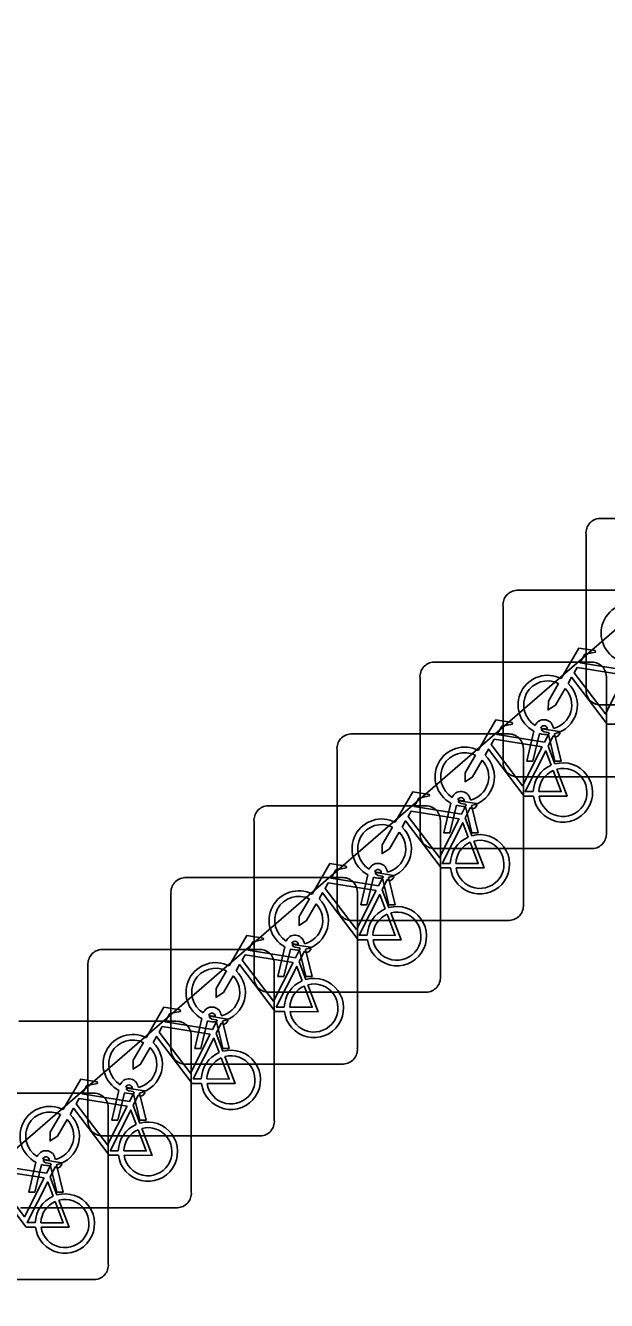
# Model space of a CAD drawing. Extents: x 157466 to 158888, y 383063 to 384677.
# Drawn here: x 157994.29 to 157997.4, y 383886.36 to 383893.2 of the extents above; entities that cross this region are included whole.
import ezdxf

# ---------------------------------------------------------------- set-up
doc = ezdxf.new("R2010")
doc.units = 0
doc.layers.add('IMGEO_Fietsenrek', color=7, linetype='Continuous')
doc.layers.add('IMGEO_Parkeervlak_halfverhard', color=7, linetype='Continuous')

msp = doc.modelspace()

# ---------------------------------------------------------------- linework, layer by layer
at = {"layer": 'IMGEO_Fietsenrek'}
for p, q in [((157997.3659, 383890.5535), (157998.2068, 383890.5535)), ((157998.2068, 383890.5535), (157997.3659, 383890.5535)), ((157997.2915, 383889.6289), (157997.2915, 383890.4698)), ((157997.2915, 383890.4698), (157997.2915, 383889.6289)), ((157996.9209, 383890.1685), (157997.7618, 383890.1685)), ((157997.7618, 383890.1685), (157996.9209, 383890.1685)), ((157996.8465, 383889.2439), (157996.8465, 383890.0848)), ((157996.8465, 383890.0848), (157996.8465, 383889.2439)), ((157996.4759, 383889.7835), (157997.3168, 383889.7835)), ((157997.3168, 383889.7835), (157996.4759, 383889.7835)), ((157996.4015, 383888.8589), (157996.4015, 383889.6998)), ((157996.4015, 383889.6998), (157996.4015, 383888.8589)), ((157997.4005, 383889.7091), (157997.4005, 383888.8682)), ((157997.4005, 383888.8682), (157997.4005, 383889.7091)), ((157998.2161, 383889.5545), (157997.3752, 383889.5545)), ((157997.3752, 383889.5545), (157998.2161, 383889.5545)), ((157996.9735, 383889.2533), (157997.0118, 383889.4133)), ((157997.0839, 383889.4249), (157997.0829, 383889.4292)), ((157997.1146, 383889.4364), (157997.1164, 383889.4285)), ((157996.0309, 383889.3985), (157996.8718, 383889.3985)), ((157996.8718, 383889.3985), (157996.0309, 383889.3985)), ((157997.0422, 383889.4011), (157997.0069, 383889.2533)), ((157997.125, 383889.2533), (157997.0911, 383889.395)), ((157997.1234, 383889.3993), (157997.1584, 383889.2533)), ((157995.9565, 383888.4739), (157995.9565, 383889.3148)), ((157995.9565, 383889.3148), (157995.9565, 383888.4739)), ((157996.9555, 383889.3241), (157996.9555, 383888.4832)), ((157996.9555, 383888.4832), (157996.9555, 383889.3241)), ((157997.0882, 383889.3332), (157997.1245, 383889.238)), ((157997.0069, 383889.2533), (157996.9735, 383889.2533)), ((157997.1584, 383889.2533), (157997.125, 383889.2533)), ((157997.7711, 383889.1695), (157996.9302, 383889.1695)), ((157996.9302, 383889.1695), (157997.7711, 383889.1695)), ((157995.5859, 383889.0135), (157996.4268, 383889.0135)), ((157996.4268, 383889.0135), (157995.5859, 383889.0135)), ((157996.5285, 383888.8683), (157996.5668, 383889.0283)), ((157996.5972, 383889.0161), (157996.5619, 383888.8683)), ((157996.6389, 383889.0399), (157996.6379, 383889.0442)), ((157996.68, 383888.8683), (157996.6461, 383889.01)), ((157996.6696, 383889.0514), (157996.6714, 383889.0435)), ((157996.6784, 383889.0143), (157996.7134, 383888.8683)), ((157995.5115, 383888.0889), (157995.5115, 383888.9298)), ((157995.5115, 383888.9298), (157995.5115, 383888.0889)), ((157996.5105, 383888.9391), (157996.5105, 383888.0982)), ((157996.5105, 383888.0982), (157996.5105, 383888.9391)), ((157996.6432, 383888.9482), (157996.6795, 383888.853)), ((157996.5619, 383888.8683), (157996.5285, 383888.8683)), ((157996.7134, 383888.8683), (157996.68, 383888.8683)), ((157997.3261, 383888.7845), (157996.4852, 383888.7845)), ((157996.4852, 383888.7845), (157997.3261, 383888.7845)), ((157996.1939, 383888.6549), (157996.1929, 383888.6592)), ((157996.2246, 383888.6664), (157996.2264, 383888.6585)), ((157995.1409, 383888.6285), (157995.9818, 383888.6285)), ((157995.9818, 383888.6285), (157995.1409, 383888.6285)), ((157996.0835, 383888.4833), (157996.1218, 383888.6433)), ((157996.1522, 383888.6311), (157996.1169, 383888.4833)), ((157996.235, 383888.4833), (157996.2011, 383888.625)), ((157996.2334, 383888.6293), (157996.2684, 383888.4833)), ((157995.0665, 383887.7039), (157995.0665, 383888.5448)), ((157995.0665, 383888.5448), (157995.0665, 383887.7039)), ((157996.0655, 383888.5541), (157996.0655, 383887.7132)), ((157996.0655, 383887.7132), (157996.0655, 383888.5541)), ((157996.1982, 383888.5632), (157996.2345, 383888.468)), ((157996.1169, 383888.4833), (157996.0835, 383888.4833)), ((157996.2684, 383888.4833), (157996.235, 383888.4833)), ((157996.8811, 383888.3995), (157996.0402, 383888.3995)), ((157996.0402, 383888.3995), (157996.8811, 383888.3995)), ((157994.6959, 383888.2435), (157995.5368, 383888.2435)), ((157995.5368, 383888.2435), (157994.6959, 383888.2435)), ((157995.6385, 383888.0983), (157995.6768, 383888.2583)), ((157995.7072, 383888.2461), (157995.6719, 383888.0983)), ((157995.7489, 383888.2699), (157995.7479, 383888.2742)), ((157995.7796, 383888.2814), (157995.7814, 383888.2735)), ((157995.7884, 383888.2443), (157995.8234, 383888.0983)), ((157995.7532, 383888.1782), (157995.7895, 383888.083)), ((157995.79, 383888.0983), (157995.7561, 383888.24)), ((157994.6215, 383887.3189), (157994.6215, 383888.1598)), ((157994.6215, 383888.1598), (157994.6215, 383887.3189)), ((157995.6205, 383888.1691), (157995.6205, 383887.3282)), ((157995.6205, 383887.3282), (157995.6205, 383888.1691)), ((157995.6719, 383888.0983), (157995.6385, 383888.0983)), ((157995.8234, 383888.0983), (157995.79, 383888.0983)), ((157996.4361, 383888.0145), (157995.5952, 383888.0145)), ((157995.5952, 383888.0145), (157996.4361, 383888.0145)), ((157994.2509, 383887.8585), (157995.0918, 383887.8585)), ((157995.0918, 383887.8585), (157994.2509, 383887.8585)), ((157995.1935, 383887.7133), (157995.2318, 383887.8733)), ((157995.2622, 383887.8611), (157995.2269, 383887.7133)), ((157995.3039, 383887.8849), (157995.3029, 383887.8892)), ((157995.345, 383887.7133), (157995.3111, 383887.855)), ((157995.3346, 383887.8964), (157995.3364, 383887.8885)), ((157995.3434, 383887.8593), (157995.3784, 383887.7133)), ((157995.1755, 383887.7841), (157995.1755, 383886.9432)), ((157995.1755, 383886.9432), (157995.1755, 383887.7841)), ((157995.3082, 383887.7932), (157995.3445, 383887.698)), ((157995.2269, 383887.7133), (157995.1935, 383887.7133)), ((157995.3784, 383887.7133), (157995.345, 383887.7133)), ((157995.9911, 383887.6295), (157995.1502, 383887.6295)), ((157995.1502, 383887.6295), (157995.9911, 383887.6295)), ((157994.8589, 383887.4999), (157994.8579, 383887.5042)), ((157994.8896, 383887.5114), (157994.8914, 383887.5035)), ((157993.8059, 383887.4735), (157994.6468, 383887.4735)), ((157994.6468, 383887.4735), (157993.8059, 383887.4735)), ((157994.7485, 383887.3283), (157994.7868, 383887.4883)), ((157994.8172, 383887.4761), (157994.7819, 383887.3283)), ((157994.9, 383887.3283), (157994.8661, 383887.47)), ((157994.8984, 383887.4743), (157994.9334, 383887.3283)), ((157994.7305, 383887.3991), (157994.7305, 383886.5582)), ((157994.7305, 383886.5582), (157994.7305, 383887.3991)), ((157994.8632, 383887.4082), (157994.8995, 383887.313)), ((157994.7819, 383887.3283), (157994.7485, 383887.3283)), ((157994.9334, 383887.3283), (157994.9, 383887.3283)), ((157995.5461, 383887.2445), (157994.7052, 383887.2445)), ((157994.7052, 383887.2445), (157995.5461, 383887.2445)), ((157994.3035, 383886.9433), (157994.3418, 383887.1033)), ((157994.3722, 383887.0911), (157994.3369, 383886.9433)), ((157994.4139, 383887.1149), (157994.4129, 383887.1192)), ((157994.455, 383886.9433), (157994.4211, 383887.085)), ((157994.4446, 383887.1264), (157994.4464, 383887.1185)), ((157994.4534, 383887.0893), (157994.4884, 383886.9433)), ((157994.4182, 383887.0232), (157994.4545, 383886.928)), ((157994.3369, 383886.9433), (157994.3035, 383886.9433)), ((157994.4884, 383886.9433), (157994.455, 383886.9433)), ((157995.1011, 383886.8595), (157994.2602, 383886.8595)), ((157994.2602, 383886.8595), (157995.1011, 383886.8595)), ((157994.6561, 383886.4745), (157993.8152, 383886.4745)), ((157993.8152, 383886.4745), (157994.6561, 383886.4745))]:
    msp.add_line(p, q, dxfattribs=at)
for points in [[(157997.1591, 383889.6952), (157997.2538, 383889.8587), (157997.34, 383889.8449), (157997.3417, 383889.8362), (157997.2856, 383889.8253), (157997.2594, 383889.78), (157997.5146, 383889.7392)], [(157997.5017, 383889.714), (157997.2449, 383889.755), (157997.2282, 383889.7262), (157997.3952, 383889.5059), (157997.5017, 383889.714)], [(157997.4548, 383889.4505), (157997.4051, 383889.4506), (157997.2144, 383889.7023), (157997.1954, 383889.6695)], [(157997.1798, 383889.6427), (157997.1282, 383889.5535), (157997.0883, 383889.5275), (157997.0895, 383889.575), (157997.144, 383889.6692)], [(157996.7141, 383889.3102), (157996.8088, 383889.4737), (157996.895, 383889.4599), (157996.8967, 383889.4512), (157996.8406, 383889.4403), (157996.8144, 383889.395), (157997.0696, 383889.3542)], [(157997.0696, 383889.3542), (157997.0946, 383889.403), (157997.0895, 383889.407), (157997.0663, 383889.4107), (157997.0536, 383889.4182), (157997.0526, 383889.4213), (157997.0548, 383889.4259), (157997.1496, 383889.4108), (157997.1519, 383889.4005), (157997.1425, 383889.3881), (157997.1301, 383889.3817), (157997.1156, 383889.3879), (157997.0882, 383889.3332)], [(157997.0567, 383889.329), (157996.7999, 383889.37), (157996.7832, 383889.3412), (157996.9502, 383889.1209), (157997.0567, 383889.329)], [(157996.7348, 383889.2577), (157996.6832, 383889.1685), (157996.6433, 383889.1425), (157996.6445, 383889.19), (157996.699, 383889.2842)], [(157997.0098, 383889.0655), (157996.9601, 383889.0656), (157996.7694, 383889.3173), (157996.7504, 383889.2845)], [(157997.1047, 383889.231), (157997.0754, 383889.3078), (157996.966, 383889.0897), (157997.0087, 383889.0896)], [(157997.0387, 383889.0895), (157997.1586, 383889.0893), (157997.1154, 383889.2029)], [(157997.1352, 383889.2098), (157997.1902, 383889.0652), (157997.0401, 383889.0655)], [(157996.2691, 383888.9252), (157996.3638, 383889.0887), (157996.45, 383889.0749), (157996.4517, 383889.0662), (157996.3956, 383889.0553), (157996.3694, 383889.01), (157996.6246, 383888.9692)], [(157996.6246, 383888.9692), (157996.6496, 383889.018), (157996.6445, 383889.022), (157996.6213, 383889.0257), (157996.6086, 383889.0332), (157996.6076, 383889.0363), (157996.6098, 383889.0409), (157996.7046, 383889.0258), (157996.7069, 383889.0155), (157996.6975, 383889.0031), (157996.6851, 383888.9967), (157996.6706, 383889.0029), (157996.6432, 383888.9482)], [(157996.5648, 383888.6805), (157996.5151, 383888.6806), (157996.3244, 383888.9323), (157996.3054, 383888.8995)], [(157996.6117, 383888.944), (157996.3549, 383888.985), (157996.3382, 383888.9562), (157996.5052, 383888.7359), (157996.6117, 383888.944)], [(157996.2898, 383888.8727), (157996.2382, 383888.7835), (157996.1983, 383888.7575), (157996.1995, 383888.805), (157996.254, 383888.8992)], [(157996.6597, 383888.846), (157996.6304, 383888.9228), (157996.521, 383888.7047), (157996.5637, 383888.7046)], [(157996.5937, 383888.7045), (157996.7136, 383888.7043), (157996.6704, 383888.8179)], [(157996.6902, 383888.8248), (157996.7452, 383888.6802), (157996.5951, 383888.6805)], [(157995.8241, 383888.5402), (157995.9188, 383888.7037), (157996.005, 383888.6899), (157996.0067, 383888.6812), (157995.9506, 383888.6703), (157995.9244, 383888.625), (157996.1796, 383888.5842)], [(157996.1796, 383888.5842), (157996.2046, 383888.633), (157996.1995, 383888.637), (157996.1763, 383888.6407), (157996.1636, 383888.6482), (157996.1626, 383888.6513), (157996.1648, 383888.6559), (157996.2596, 383888.6408), (157996.2619, 383888.6305), (157996.2525, 383888.6181), (157996.2401, 383888.6117), (157996.2256, 383888.6179), (157996.1982, 383888.5632)], [(157996.1667, 383888.559), (157995.9099, 383888.6), (157995.8932, 383888.5712), (157996.0602, 383888.3509), (157996.1667, 383888.559)], [(157996.1198, 383888.2955), (157996.0701, 383888.2956), (157995.8794, 383888.5473), (157995.8604, 383888.5145)], [(157996.2147, 383888.461), (157996.1854, 383888.5378), (157996.076, 383888.3197), (157996.1187, 383888.3196)], [(157995.8448, 383888.4877), (157995.7932, 383888.3985), (157995.7533, 383888.3725), (157995.7545, 383888.42), (157995.809, 383888.5142)], [(157996.1487, 383888.3195), (157996.2686, 383888.3193), (157996.2254, 383888.4329)], [(157996.2452, 383888.4398), (157996.3002, 383888.2952), (157996.1501, 383888.2955)], [(157995.3791, 383888.1552), (157995.4738, 383888.3187), (157995.56, 383888.3049), (157995.5617, 383888.2962), (157995.5056, 383888.2853), (157995.4794, 383888.24), (157995.7346, 383888.1992)], [(157995.7346, 383888.1992), (157995.7596, 383888.248), (157995.7545, 383888.252), (157995.7313, 383888.2557), (157995.7186, 383888.2632), (157995.7176, 383888.2663), (157995.7198, 383888.2709), (157995.8146, 383888.2558), (157995.8169, 383888.2455), (157995.8075, 383888.2331), (157995.7951, 383888.2267), (157995.7806, 383888.2329), (157995.7532, 383888.1782)], [(157995.7217, 383888.174), (157995.4649, 383888.215), (157995.4482, 383888.1862), (157995.6152, 383887.9659), (157995.7217, 383888.174)], [(157995.3998, 383888.1027), (157995.3482, 383888.0135), (157995.3083, 383887.9875), (157995.3095, 383888.035), (157995.364, 383888.1292)], [(157995.6748, 383887.9105), (157995.6251, 383887.9106), (157995.4344, 383888.1623), (157995.4154, 383888.1295)], [(157995.7697, 383888.076), (157995.7404, 383888.1528), (157995.631, 383887.9347), (157995.6737, 383887.9346)], [(157995.7037, 383887.9345), (157995.8236, 383887.9343), (157995.7804, 383888.0479)], [(157995.8002, 383888.0548), (157995.8552, 383887.9102), (157995.7051, 383887.9105)], [(157994.9341, 383887.7702), (157995.0288, 383887.9337), (157995.115, 383887.9199), (157995.1167, 383887.9112), (157995.0606, 383887.9003), (157995.0344, 383887.855), (157995.2896, 383887.8142)], [(157995.2896, 383887.8142), (157995.3146, 383887.863), (157995.3095, 383887.867), (157995.2863, 383887.8707), (157995.2736, 383887.8782), (157995.2726, 383887.8813), (157995.2748, 383887.8859), (157995.3696, 383887.8708), (157995.3719, 383887.8605), (157995.3625, 383887.8481), (157995.3501, 383887.8417), (157995.3356, 383887.8479), (157995.3082, 383887.7932)], [(157995.2298, 383887.5255), (157995.1801, 383887.5256), (157994.9894, 383887.7773), (157994.9704, 383887.7445)], [(157995.2767, 383887.789), (157995.0199, 383887.83), (157995.0032, 383887.8012), (157995.1702, 383887.5809), (157995.2767, 383887.789)], [(157995.3247, 383887.691), (157995.2954, 383887.7678), (157995.186, 383887.5497), (157995.2287, 383887.5496)], [(157994.9548, 383887.7177), (157994.9032, 383887.6285), (157994.8633, 383887.6025), (157994.8645, 383887.65), (157994.919, 383887.7442)], [(157995.2587, 383887.5495), (157995.3786, 383887.5493), (157995.3354, 383887.6629)], [(157995.3552, 383887.6698), (157995.4102, 383887.5252), (157995.2601, 383887.5255)], [(157994.4891, 383887.3852), (157994.5838, 383887.5487), (157994.67, 383887.5349), (157994.6717, 383887.5262), (157994.6156, 383887.5153), (157994.5894, 383887.47), (157994.8446, 383887.4292)], [(157994.8446, 383887.4292), (157994.8696, 383887.478), (157994.8645, 383887.482), (157994.8413, 383887.4857), (157994.8286, 383887.4932), (157994.8276, 383887.4963), (157994.8298, 383887.5009), (157994.9246, 383887.4858), (157994.9269, 383887.4755), (157994.9175, 383887.4631), (157994.9051, 383887.4567), (157994.8906, 383887.4629), (157994.8632, 383887.4082)], [(157994.8317, 383887.404), (157994.5749, 383887.445), (157994.5582, 383887.4162), (157994.7252, 383887.1959), (157994.8317, 383887.404)], [(157994.5098, 383887.3327), (157994.4582, 383887.2435), (157994.4183, 383887.2175), (157994.4195, 383887.265), (157994.474, 383887.3592)], [(157994.7848, 383887.1405), (157994.7351, 383887.1406), (157994.5444, 383887.3923), (157994.5254, 383887.3595)], [(157994.8797, 383887.306), (157994.8504, 383887.3828), (157994.741, 383887.1647), (157994.7837, 383887.1646)], [(157994.8137, 383887.1645), (157994.9336, 383887.1643), (157994.8904, 383887.2779)], [(157994.9102, 383887.2848), (157994.9652, 383887.1402), (157994.8151, 383887.1405)], [(157994.0441, 383887.0002), (157994.1388, 383887.1637), (157994.225, 383887.1499), (157994.2267, 383887.1412), (157994.1706, 383887.1303), (157994.1444, 383887.085), (157994.3996, 383887.0442)], [(157994.3996, 383887.0442), (157994.4246, 383887.093), (157994.4195, 383887.097), (157994.3963, 383887.1007), (157994.3836, 383887.1082), (157994.3826, 383887.1113), (157994.3848, 383887.1159), (157994.4796, 383887.1008), (157994.4819, 383887.0905), (157994.4725, 383887.0781), (157994.4601, 383887.0717), (157994.4456, 383887.0779), (157994.4182, 383887.0232)], [(157994.3867, 383887.019), (157994.1299, 383887.06), (157994.1132, 383887.0312), (157994.2802, 383886.8109), (157994.3867, 383887.019)], [(157994.3398, 383886.7555), (157994.2901, 383886.7556), (157994.0994, 383887.0073), (157994.0804, 383886.9745)], [(157994.4347, 383886.921), (157994.4054, 383886.9978), (157994.296, 383886.7797), (157994.3387, 383886.7796)], [(157994.3687, 383886.7795), (157994.4886, 383886.7793), (157994.4454, 383886.8929)], [(157994.4652, 383886.8998), (157994.5202, 383886.7552), (157994.3701, 383886.7555)]]:
    msp.add_lwpolyline(points, dxfattribs=at)
for centre, radius, start, end in [((157997.3692, 383890.4756), 0.0779, 92.4484, 184.28452), ((157997.3692, 383890.4756), 0.0779, 92.4484, 184.28452), ((157996.9242, 383890.0906), 0.0779, 92.4484, 184.28452), ((157996.9242, 383890.0906), 0.0779, 92.4484, 184.28452), ((157997.5311, 383889.9389), 0.159, 62.67661, 242.13685), ((157996.4792, 383889.7056), 0.0779, 92.4484, 184.28452), ((157996.4792, 383889.7056), 0.0779, 92.4484, 184.28452), ((157997.3226, 383889.7058), 0.0779, 2.4484, 94.28452), ((157997.3226, 383889.7058), 0.0779, 2.4484, 94.28452), ((157997.0861, 383889.5539), 0.159, 62.67661, 242.13685), ((157997.0861, 383889.5539), 0.129, 63.31916, 238.90302), ((157997.0861, 383889.5539), 0.129, 283.60429, 43.43025), ((157997.0861, 383889.5539), 0.159, 283.5766, 46.60424), ((157997.3694, 383889.6322), 0.0779, 182.4484, 274.28452), ((157997.3694, 383889.6322), 0.0779, 182.4484, 274.28452), ((157997.0659, 383889.4253), 0.0499, 12.8025, 158.69338), ((157997.0659, 383889.4253), 0.0174, 12.8025, 163.45023), ((157997.0861, 383889.5539), 0.129, 253.41502, 269.02044), ((157996.0342, 383889.3206), 0.0779, 92.4484, 184.28452), ((157996.0342, 383889.3206), 0.0779, 92.4484, 184.28452), ((157996.8776, 383889.3208), 0.0779, 2.4484, 94.28452), ((157996.8776, 383889.3208), 0.0779, 2.4484, 94.28452), ((157997.0861, 383889.5539), 0.159, 253.99666, 271.78671), ((157996.6411, 383889.1689), 0.159, 62.67661, 242.13685), ((157996.6411, 383889.1689), 0.129, 63.31916, 238.90302), ((157996.6411, 383889.1689), 0.159, 283.5766, 46.60424), ((157996.6411, 383889.1689), 0.129, 283.60429, 43.43025), ((157996.9244, 383889.2472), 0.0779, 182.4484, 274.28452), ((157996.9244, 383889.2472), 0.0779, 182.4484, 274.28452), ((157997.1677, 383889.0849), 0.159, 113.3408, 178.32165), ((157997.1677, 383889.0849), 0.159, 187.0065, 105.77075), ((157997.1677, 383889.0849), 0.129, 113.92302, 177.95563), ((157997.1677, 383889.0849), 0.129, 188.67146, 104.58832), ((157996.6209, 383889.0403), 0.0499, 12.8025, 158.69338), ((157995.5892, 383888.9356), 0.0779, 92.4484, 184.28452), ((157995.5892, 383888.9356), 0.0779, 92.4484, 184.28452), ((157996.4326, 383888.9358), 0.0779, 2.4484, 94.28452), ((157996.4326, 383888.9358), 0.0779, 2.4484, 94.28452), ((157996.6411, 383889.1689), 0.159, 253.99666, 271.78671), ((157996.6209, 383889.0403), 0.0174, 12.8025, 163.45023), ((157996.6411, 383889.1689), 0.129, 253.41502, 269.02044), ((157996.1961, 383888.7839), 0.159, 62.67661, 242.13685), ((157996.1961, 383888.7839), 0.129, 63.31916, 238.90302), ((157996.1961, 383888.7839), 0.129, 283.60429, 43.43025), ((157996.1961, 383888.7839), 0.159, 283.5766, 46.60424), ((157996.4794, 383888.8622), 0.0779, 182.4484, 274.28452), ((157996.4794, 383888.8622), 0.0779, 182.4484, 274.28452), ((157996.7227, 383888.6999), 0.159, 187.0065, 105.77075), ((157997.3228, 383888.8624), 0.0779, 272.4484, 4.28452), ((157997.3228, 383888.8624), 0.0779, 272.4484, 4.28452), ((157996.7227, 383888.6999), 0.159, 113.3408, 178.32165), ((157996.7227, 383888.6999), 0.129, 113.92302, 177.95563), ((157996.7227, 383888.6999), 0.129, 188.67146, 104.58832), ((157996.1759, 383888.6553), 0.0499, 12.8025, 158.69338), ((157996.1759, 383888.6553), 0.0174, 12.8025, 163.45023), ((157996.1961, 383888.7839), 0.129, 253.41502, 269.02044), ((157995.1442, 383888.5506), 0.0779, 92.4484, 184.28452), ((157995.1442, 383888.5506), 0.0779, 92.4484, 184.28452), ((157995.9876, 383888.5508), 0.0779, 2.4484, 94.28452), ((157995.9876, 383888.5508), 0.0779, 2.4484, 94.28452), ((157996.1961, 383888.7839), 0.159, 253.99666, 271.78671), ((157995.7511, 383888.3989), 0.159, 62.67661, 242.13685), ((157995.7511, 383888.3989), 0.129, 63.31916, 238.90302), ((157995.7511, 383888.3989), 0.129, 283.60429, 43.43025), ((157995.7511, 383888.3989), 0.159, 283.5766, 46.60424), ((157996.0344, 383888.4772), 0.0779, 182.4484, 274.28452), ((157996.0344, 383888.4772), 0.0779, 182.4484, 274.28452), ((157996.2777, 383888.3149), 0.159, 113.3408, 178.32165), ((157996.2777, 383888.3149), 0.159, 187.0065, 105.77075), ((157996.8778, 383888.4774), 0.0779, 272.4484, 4.28452), ((157996.8778, 383888.4774), 0.0779, 272.4484, 4.28452), ((157996.2777, 383888.3149), 0.129, 113.92302, 177.95563), ((157996.2777, 383888.3149), 0.129, 188.67146, 104.58832), ((157995.7309, 383888.2703), 0.0499, 12.8025, 158.69338), ((157994.6992, 383888.1656), 0.0779, 92.4484, 184.28452), ((157994.6992, 383888.1656), 0.0779, 92.4484, 184.28452), ((157995.5426, 383888.1658), 0.0779, 2.4484, 94.28452), ((157995.5426, 383888.1658), 0.0779, 2.4484, 94.28452), ((157995.7511, 383888.3989), 0.159, 253.99666, 271.78671), ((157995.7309, 383888.2703), 0.0174, 12.8025, 163.45023), ((157995.7511, 383888.3989), 0.129, 253.41502, 269.02044), ((157995.3061, 383888.0139), 0.159, 62.67661, 242.13685), ((157995.3061, 383888.0139), 0.129, 63.31916, 238.90302), ((157995.3061, 383888.0139), 0.159, 283.5766, 46.60424), ((157995.3061, 383888.0139), 0.129, 283.60429, 43.43025), ((157995.5894, 383888.0922), 0.0779, 182.4484, 274.28452), ((157995.5894, 383888.0922), 0.0779, 182.4484, 274.28452), ((157995.8327, 383887.9299), 0.159, 113.3408, 178.32165), ((157995.8327, 383887.9299), 0.159, 187.0065, 105.77075), ((157995.8327, 383887.9299), 0.129, 113.92302, 177.95563), ((157995.8327, 383887.9299), 0.129, 188.67146, 104.58832), ((157996.4328, 383888.0924), 0.0779, 272.4484, 4.28452), ((157996.4328, 383888.0924), 0.0779, 272.4484, 4.28452), ((157995.2859, 383887.8853), 0.0499, 12.8025, 158.69338), ((157995.2859, 383887.8853), 0.0174, 12.8025, 163.45023), ((157995.0976, 383887.7808), 0.0779, 2.4484, 94.28452), ((157995.0976, 383887.7808), 0.0779, 2.4484, 94.28452), ((157995.3061, 383888.0139), 0.159, 253.99666, 271.78671), ((157995.3061, 383888.0139), 0.129, 253.41502, 269.02044), ((157994.8611, 383887.6289), 0.159, 62.67661, 242.13685), ((157994.8611, 383887.6289), 0.129, 63.31916, 238.90302), ((157994.8611, 383887.6289), 0.129, 283.60429, 43.43025), ((157994.8611, 383887.6289), 0.159, 283.5766, 46.60424), ((157995.1444, 383887.7072), 0.0779, 182.4484, 274.28452), ((157995.1444, 383887.7072), 0.0779, 182.4484, 274.28452), ((157995.3877, 383887.5449), 0.159, 187.0065, 105.77075), ((157995.9878, 383887.7074), 0.0779, 272.4484, 4.28452), ((157995.9878, 383887.7074), 0.0779, 272.4484, 4.28452), ((157995.3877, 383887.5449), 0.159, 113.3408, 178.32165), ((157995.3877, 383887.5449), 0.129, 113.92302, 177.95563), ((157995.3877, 383887.5449), 0.129, 188.67146, 104.58832), ((157994.8409, 383887.5003), 0.0499, 12.8025, 158.69338), ((157994.8409, 383887.5003), 0.0174, 12.8025, 163.45023), ((157994.8611, 383887.6289), 0.129, 253.41502, 269.02044), ((157994.6526, 383887.3958), 0.0779, 2.4484, 94.28452), ((157994.6526, 383887.3958), 0.0779, 2.4484, 94.28452), ((157994.8611, 383887.6289), 0.159, 253.99666, 271.78671), ((157994.4161, 383887.2439), 0.159, 62.67661, 242.13685), ((157994.4161, 383887.2439), 0.129, 63.31916, 238.90302), ((157994.4161, 383887.2439), 0.159, 283.5766, 46.60424), ((157994.4161, 383887.2439), 0.129, 283.60429, 43.43025), ((157994.6994, 383887.3222), 0.0779, 182.4484, 274.28452), ((157994.6994, 383887.3222), 0.0779, 182.4484, 274.28452), ((157994.9427, 383887.1599), 0.159, 113.3408, 178.32165), ((157994.9427, 383887.1599), 0.159, 187.0065, 105.77075), ((157994.9427, 383887.1599), 0.129, 188.67146, 104.58832), ((157995.5428, 383887.3224), 0.0779, 272.4484, 4.28452), ((157995.5428, 383887.3224), 0.0779, 272.4484, 4.28452), ((157994.9427, 383887.1599), 0.129, 113.92302, 177.95563), ((157994.3959, 383887.1153), 0.0499, 12.8025, 158.69338), ((157994.4161, 383887.2439), 0.159, 253.99666, 271.78671), ((157994.3959, 383887.1153), 0.0174, 12.8025, 163.45023), ((157994.4161, 383887.2439), 0.129, 253.41502, 269.02044), ((157994.4977, 383886.7749), 0.159, 113.3408, 178.32165), ((157994.4977, 383886.7749), 0.159, 187.0065, 105.77075), ((157994.4977, 383886.7749), 0.129, 113.92302, 177.95563), ((157994.4977, 383886.7749), 0.129, 188.67146, 104.58832), ((157995.0978, 383886.9374), 0.0779, 272.4484, 4.28452), ((157995.0978, 383886.9374), 0.0779, 272.4484, 4.28452), ((157994.6528, 383886.5524), 0.0779, 272.4484, 4.28452), ((157994.6528, 383886.5524), 0.0779, 272.4484, 4.28452)]:
    msp.add_arc(centre, radius, start, end, dxfattribs=at)
at = {"layer": 'IMGEO_Parkeervlak_halfverhard'}
msp.add_lwpolyline([(158003.276, 383891.048), (158001.192, 383893.195), (158000, 383892.164), (157988.783, 383882.458), (157990.726, 383879.963)], dxfattribs=at)

doc.saveas('drawing.dxf')
